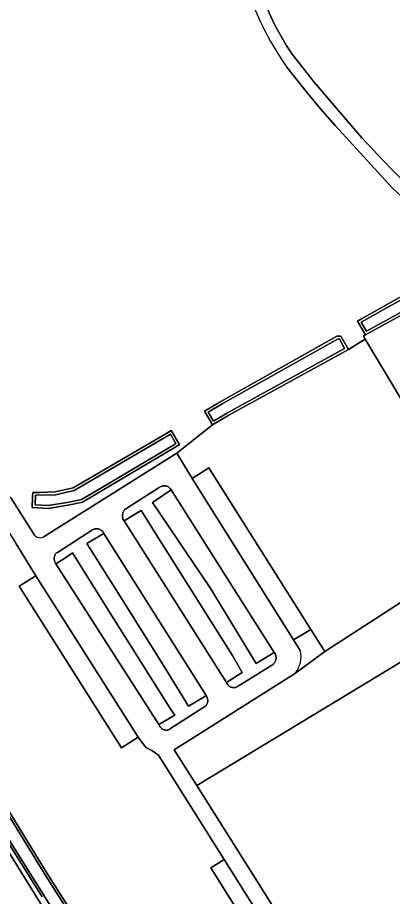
# Model space of a CAD drawing. Extents: x 158132 to 159664, y 385256 to 387218.
# Drawn here: x 158734.3 to 158829.4, y 386749.8 to 386973.2 of the extents above; entities that cross this region are included whole.
import ezdxf

# ---------------------------------------------------------------- set-up
doc = ezdxf.new("R2010")
doc.units = 0
for name, color, linetype in [('IMGEO_Gemengd_bos', 7, 'Continuous'), ('IMGEO_Groenvoorziening', 7, 'Continuous'), ('IMGEO_Loofbos', 7, 'Continuous'), ('IMGEO_Oever', 7, 'Continuous'), ('IMGEO_Parkeervlak_open', 7, 'Continuous'), ('IMGEO_Rijbaan_lokaal_gesloten', 7, 'Continuous'), ('IMGEO_Voetpad_open', 7, 'Continuous'), ('IMGEO_Waterloop', 7, 'Continuous')]:
    doc.layers.add(name, color=color, linetype=linetype)

msp = doc.modelspace()

# ---------------------------------------------------------------- linework, layer by layer
at = {"layer": 'IMGEO_Gemengd_bos'}
for points in [[(158763.25, 387026.31), (158765.26, 387024.73), (158771.02, 387019.02), (158772.69, 387017.04), (158778.74, 387008.52), (158784.31, 387000), (158790.4, 386990.67), (158792.24, 386987.35), (158795.56, 386980.58), (158798.09, 386974.39), (158799.47, 386971.45), (158802.41, 386966.19), (158803.99, 386963.91), (158809.58, 386956.78), (158821.69, 386942.69), (158827.07, 386936.92)], [(158930.26, 386865.42), (158925.99, 386869.59), (158911.22, 386883.16), (158906.82, 386886.96), (158900.17, 386891.87), (158894.2, 386895.53), (158891.64, 386896.76), (158858.32, 386912.48), (158853.56, 386909.63), (158822.62, 386892.56), (158822.06, 386892.22), (158822.53, 386891.44), (158853.93, 386839), (158812.25, 386812.1), (158804.8, 386806.61), (158774.03, 386787.05), (158779.74, 386777.99), (158861.47, 386827.47), (158898.45, 386769.08), (158898.66, 386768.76), (158901.14, 386769.86), (158913.25, 386777.55), (158920.51, 386782.03), (158931.97, 386789.1)], [(158770.04, 386785.73), (158768.37, 386786.88), (158766.78, 386787.69), (158764.91, 386790.32), (158760.61, 386787.6), (158734.65, 386828.65), (158738.91, 386831.3), (158733.85, 386839.44)], [(158740.46, 386749.68), (158730.02, 386766.46), (158728.05, 386769.86), (158728, 386770.74), (158710.65, 386798.45), (158706.84, 386804.44), (158702.83, 386811.01), (158701.48, 386810.25), (158723.32, 386775.09), (158738.91, 386750), (158774.33, 386692.97)], [(158804.53, 386709.63), (158814.08, 386715.63), (158796.45, 386743.69), (158792.95, 386741.63), (158783.28, 386757.12), (158786.68, 386759.23), (158770.04, 386785.73)], [(158727.2, 386779.3), (158741.74, 386755.65), (158745.14, 386750.32), (158749.38, 386743.68)]]:
    msp.add_lwpolyline(points, dxfattribs=at)
msp.add_arc((158891.61, 386995.24), 86.98, 222.103, 228.4054, dxfattribs=at)
at = {"layer": 'IMGEO_Groenvoorziening'}
for points in [[(158822.53, 386891.44), (158818.24, 386888.87), (158787.9, 386872.13), (158783.74, 386869.66), (158774.65, 386862.53), (158778.57, 386856.04), (158782.84, 386858.77), (158808.72, 386817.7), (158812.25, 386812.1), (158853.93, 386839)], [(158773.22, 386853.17), (158772.99, 386853.54), (158772.85, 386853.71), (158772.69, 386853.82), (158772.53, 386853.92), (158772.36, 386854), (158772.18, 386854.07), (158771.99, 386854.13), (158771.8, 386854.16), (158771.61, 386854.18), (158771.42, 386854.19), (158771.23, 386854.17), (158771.04, 386854.14), (158770.85, 386854.1), (158770.67, 386854.03), (158770.49, 386853.95), (158770.33, 386853.86), (158770.17, 386853.75), (158762.03, 386848.54), (158761.66, 386848.29), (158761.51, 386848.16), (158761.38, 386848.02), (158761.26, 386847.86), (158761.16, 386847.7), (158761.07, 386847.53), (158760.99, 386847.35), (158760.94, 386847.16), (158760.89, 386846.97), (158760.87, 386846.78), (158760.86, 386846.58), (158760.87, 386846.39), (158760.89, 386846.2), (158760.94, 386846.01), (158760.99, 386845.82), (158761.32, 386845.29), (158765.6, 386847.95), (158766.04, 386847.26), (158770, 386840.91), (158788.79, 386811.08), (158791.29, 386806.74), (158787.26, 386804.23), (158787.54, 386803.78), (158787.63, 386803.64), (158787.73, 386803.52), (158787.84, 386803.4), (158787.97, 386803.29), (158788.1, 386803.19), (158788.24, 386803.11), (158788.39, 386803.04), (158788.54, 386802.98), (158788.7, 386802.93), (158788.86, 386802.9), (158789.02, 386802.89), (158789.19, 386802.88), (158789.35, 386802.9), (158789.51, 386802.92), (158789.67, 386802.96), (158789.83, 386803.01), (158789.98, 386803.08), (158790.12, 386803.16), (158790.25, 386803.25), (158799.19, 386808.89), (158799.34, 386808.99), (158799.46, 386809.16), (158799.58, 386809.33), (158799.67, 386809.52), (158799.75, 386809.71), (158799.81, 386809.91), (158799.85, 386810.11), (158799.87, 386810.31), (158799.88, 386810.52), (158799.87, 386810.73), (158799.84, 386810.93), (158799.79, 386811.13), (158799.72, 386811.33), (158799.41, 386811.84), (158794.87, 386809.01), (158783.11, 386828.23), (158768.53, 386849.96)], [(158752.68, 386840.02), (158756.14, 386842.1), (158755.86, 386842.57), (158755.56, 386842.83), (158755.43, 386842.93), (158755.28, 386843.03), (158755.12, 386843.1), (158754.96, 386843.17), (158754.8, 386843.22), (158754.63, 386843.26), (158754.46, 386843.28), (158754.28, 386843.28), (158754.11, 386843.28), (158753.94, 386843.25), (158753.77, 386843.21), (158753.6, 386843.16), (158753.44, 386843.09), (158753.29, 386843.01), (158744.37, 386837.27), (158744.15, 386837.12), (158743.92, 386836.94), (158743.82, 386836.77), (158743.74, 386836.6), (158743.67, 386836.41), (158743.61, 386836.23), (158743.57, 386836.04), (158743.55, 386835.84), (158743.55, 386835.65), (158743.56, 386835.46), (158743.59, 386835.26), (158743.63, 386835.07), (158743.69, 386834.89), (158743.77, 386834.71), (158743.86, 386834.54), (158743.97, 386834.38), (158745.71, 386835.5), (158748.23, 386837.13), (158757.37, 386822.46), (158773.16, 386797.36), (158774.14, 386795.93), (158770.1, 386793.54), (158770.57, 386792.8), (158770.67, 386792.68), (158770.78, 386792.57), (158770.9, 386792.46), (158771.04, 386792.37), (158771.17, 386792.29), (158771.32, 386792.23), (158771.47, 386792.17), (158771.62, 386792.13), (158771.78, 386792.11), (158771.94, 386792.09), (158772.1, 386792.1), (158772.26, 386792.11), (158772.42, 386792.14), (158772.57, 386792.18), (158772.72, 386792.24), (158772.86, 386792.31), (158781.55, 386797.93), (158782, 386798.18), (158782.12, 386798.33), (158782.23, 386798.49), (158782.32, 386798.66), (158782.39, 386798.84), (158782.46, 386799.02), (158782.5, 386799.21), (158782.52, 386799.4), (158782.54, 386799.59), (158782.53, 386799.78), (158782.5, 386799.97), (158782.46, 386800.16), (158782.4, 386800.34), (158782.33, 386800.52), (158782.13, 386800.87), (158781.77, 386800.67), (158777.68, 386798.17), (158771.06, 386808.92), (158761.82, 386823.69), (158751.86, 386839.52)]]:
    msp.add_lwpolyline(points, close=True, dxfattribs=at)
for points in [[(158808.72, 386817.7), (158804.35, 386815.06), (158806.02, 386812.3)], [(158804.8, 386806.61), (158812.25, 386812.1), (158808.72, 386817.7)]]:
    msp.add_lwpolyline(points, dxfattribs=at)
msp.add_arc((158799.65, 386810.69), 6.57, 321.5747, 14.1808, dxfattribs=at)
at = {"layer": 'IMGEO_Loofbos'}
for points in [[(158832.75, 386926.79), (158829.49, 386929.88), (158814.92, 386945.78), (158811.17, 386950.03), (158807.55, 386954.4), (158802.61, 386960.65)], [(158740.96, 386841.3), (158774.65, 386862.53), (158783.74, 386869.66), (158781.67, 386873.15), (158785.86, 386875.61), (158815.32, 386892.2), (158816.37, 386892.25), (158818.24, 386888.87), (158822.53, 386891.44), (158822.06, 386892.22), (158822.62, 386892.56), (158820.56, 386896.02), (158821.6, 386896.6), (158850.52, 386912.89), (158850.64, 386912.96)], [(158698.82, 386873.97), (158697.86, 386871.62), (158695.67, 386866.89), (158693.09, 386862), (158698.51, 386861.98), (158726.01, 386855.47), (158730.03, 386853.86), (158732.59, 386851.08), (158734.05, 386848.76), (158738.52, 386841.65)]]:
    msp.add_lwpolyline(points, dxfattribs=at)
for points in [[(158742.05, 386848.44), (158737.95, 386848.7), (158738.06, 386851.33), (158738.11, 386852.48), (158739.92, 386852.53), (158743.81, 386852.63), (158748.34, 386853.66), (158771.88, 386867.43), (158773.28, 386868.25), (158775.39, 386864.7), (158773.99, 386863.87), (158753.86, 386851.91), (158750.7, 386850.04), (158747.49, 386849.36)], [(158858.01, 386761.37), (158857.29, 386760.92), (158849.54, 386773.22), (158844.27, 386781.59), (158868.97, 386797.12), (158879.37, 386780.65), (158882, 386776.49), (158877.66, 386773.76), (158878.28, 386772.78), (158876.69, 386755.48), (158881.12, 386758.25), (158898.45, 386769.08), (158861.47, 386827.47), (158779.74, 386777.99), (158817.59, 386717.84), (158825.55, 386722.84), (158825.32, 386723.2), (158854.25, 386741.43), (158866.2, 386748.91)]]:
    msp.add_lwpolyline(points, close=True, dxfattribs=at)
for centre, radius, start, end in [((158850.8, 386998.18), 60.73, 200.2371, 208.273), ((158854.22, 386997.79), 63.59, 206.5121, 215.7475), ((158739.94, 386842.91), 1.9, 221.654, 302.2572)]:
    msp.add_arc(centre, radius, start, end, dxfattribs=at)
at = {"layer": 'IMGEO_Oever'}
for points in [[(158853.56, 386909.63), (158851.69, 386913.01), (158850.64, 386912.96), (158850.52, 386912.89), (158821.6, 386896.6), (158820.56, 386896.02), (158822.62, 386892.56)], [(158850.84, 386912.27), (158851.29, 386912.29), (158852.61, 386909.9), (158822.88, 386893.5), (158821.53, 386895.76)], [(158818.24, 386888.87), (158816.37, 386892.25), (158815.32, 386892.2), (158785.86, 386875.61), (158781.67, 386873.15), (158783.74, 386869.66), (158787.9, 386872.13)], [(158783.99, 386870.62), (158782.63, 386872.9), (158786.21, 386875), (158815.52, 386891.51), (158815.97, 386891.53), (158817.29, 386889.14), (158787.56, 386872.74)], [(158742.05, 386848.44), (158747.49, 386849.36), (158750.7, 386850.04), (158753.86, 386851.91), (158773.99, 386863.87), (158775.39, 386864.7), (158773.28, 386868.25), (158771.88, 386867.43), (158748.34, 386853.66), (158743.81, 386852.63), (158739.92, 386852.53), (158738.11, 386852.48), (158738.06, 386851.33), (158737.95, 386848.7)], [(158742.01, 386849.15), (158738.68, 386849.36), (158738.78, 386851.79), (158743.89, 386851.93), (158748.6, 386853), (158772.23, 386866.82), (158773.04, 386867.29), (158774.43, 386864.94), (158773.63, 386864.47), (158753.5, 386852.52), (158750.44, 386850.7), (158747.36, 386850.04)]]:
    msp.add_lwpolyline(points, close=True, dxfattribs=at)
for points in [[(158743.36, 386746.16), (158740.97, 386750), (158730.53, 386766.77), (158728.64, 386770.03), (158728.59, 386770.93), (158711.16, 386798.77), (158707.35, 386804.76), (158703.36, 386811.3), (158702.83, 386811.01), (158706.84, 386804.44), (158710.65, 386798.45), (158728, 386770.74), (158728.05, 386769.86), (158730.02, 386766.46), (158740.46, 386749.68)], [(158749.38, 386743.68), (158745.14, 386750.32), (158741.74, 386755.65), (158727.2, 386779.3), (158717.85, 386793.91), (158710.42, 386806.62), (158706.47, 386813.06), (158705.94, 386812.76), (158709.91, 386806.31), (158717.34, 386793.59), (158726.69, 386778.98), (158741.23, 386755.33), (158744.63, 386750), (158748.87, 386743.37)]]:
    msp.add_lwpolyline(points, dxfattribs=at)
at = {"layer": 'IMGEO_Parkeervlak_open'}
for points in [[(158738.52, 386841.65), (158734.05, 386848.76), (158732.59, 386851.08), (158730.03, 386853.86), (158726.01, 386855.47), (158698.51, 386861.98), (158693.09, 386862)], [(158778.57, 386856.04), (158774.65, 386862.53), (158740.96, 386841.3)], [(158697.59, 386856.85), (158725.62, 386850), (158727.03, 386849.3), (158727.73, 386848.7), (158728.18, 386848.28), (158729.76, 386846.02), (158730.08, 386845.51), (158732.86, 386841.04), (158733.85, 386839.44), (158738.91, 386831.3), (158764.91, 386790.32), (158766.78, 386787.69), (158768.37, 386786.88), (158770.04, 386785.73), (158786.68, 386759.23), (158796.45, 386743.69), (158814.08, 386715.63), (158817.59, 386717.84), (158779.74, 386777.99), (158774.03, 386787.05), (158804.8, 386806.61)], [(158806.02, 386812.3), (158804.35, 386815.06), (158778.57, 386856.04)]]:
    msp.add_lwpolyline(points, dxfattribs=at)
for points in [[(158782.84, 386858.77), (158778.57, 386856.04), (158804.35, 386815.06), (158808.72, 386817.7)], [(158761.32, 386845.29), (158760.99, 386845.82), (158760.94, 386846.01), (158760.89, 386846.2), (158760.87, 386846.39), (158760.86, 386846.58), (158760.87, 386846.78), (158760.89, 386846.97), (158760.94, 386847.16), (158760.99, 386847.35), (158761.07, 386847.53), (158761.16, 386847.7), (158761.26, 386847.86), (158761.38, 386848.02), (158761.51, 386848.16), (158761.66, 386848.29), (158762.03, 386848.54), (158770.17, 386853.75), (158770.33, 386853.86), (158770.49, 386853.95), (158770.67, 386854.03), (158770.85, 386854.1), (158771.04, 386854.14), (158771.23, 386854.17), (158771.42, 386854.19), (158771.61, 386854.18), (158771.8, 386854.16), (158771.99, 386854.13), (158772.18, 386854.07), (158772.36, 386854), (158772.53, 386853.92), (158772.69, 386853.82), (158772.85, 386853.71), (158772.99, 386853.54), (158773.22, 386853.17), (158799.41, 386811.84), (158799.72, 386811.33), (158799.79, 386811.13), (158799.84, 386810.93), (158799.87, 386810.73), (158799.88, 386810.52), (158799.87, 386810.31), (158799.85, 386810.11), (158799.81, 386809.91), (158799.75, 386809.71), (158799.67, 386809.52), (158799.58, 386809.33), (158799.46, 386809.16), (158799.34, 386808.99), (158799.19, 386808.89), (158790.25, 386803.25), (158790.12, 386803.16), (158789.98, 386803.08), (158789.83, 386803.01), (158789.67, 386802.96), (158789.51, 386802.92), (158789.35, 386802.9), (158789.19, 386802.88), (158789.02, 386802.89), (158788.86, 386802.9), (158788.7, 386802.93), (158788.54, 386802.98), (158788.39, 386803.04), (158788.24, 386803.11), (158788.1, 386803.19), (158787.97, 386803.29), (158787.84, 386803.4), (158787.73, 386803.52), (158787.63, 386803.64), (158787.54, 386803.78), (158787.26, 386804.23)], [(158773.22, 386853.17), (158768.53, 386849.96), (158783.11, 386828.23), (158794.87, 386809.01), (158799.41, 386811.84)], [(158766.04, 386847.26), (158765.6, 386847.95), (158761.32, 386845.29), (158787.26, 386804.23), (158791.29, 386806.74), (158788.79, 386811.08), (158770, 386840.91)], [(158753.29, 386843.01), (158753.44, 386843.09), (158753.6, 386843.16), (158753.77, 386843.21), (158753.94, 386843.25), (158754.11, 386843.28), (158754.28, 386843.28), (158754.46, 386843.28), (158754.63, 386843.26), (158754.8, 386843.22), (158754.96, 386843.17), (158755.12, 386843.1), (158755.28, 386843.03), (158755.43, 386842.93), (158755.56, 386842.83), (158755.86, 386842.57), (158756.14, 386842.1), (158782.13, 386800.87), (158782.33, 386800.52), (158782.4, 386800.34), (158782.46, 386800.16), (158782.5, 386799.97), (158782.53, 386799.78), (158782.54, 386799.59), (158782.52, 386799.4), (158782.5, 386799.21), (158782.46, 386799.02), (158782.39, 386798.84), (158782.32, 386798.66), (158782.23, 386798.49), (158782.12, 386798.33), (158782, 386798.18), (158781.55, 386797.93), (158772.86, 386792.31), (158772.72, 386792.24), (158772.57, 386792.18), (158772.42, 386792.14), (158772.26, 386792.11), (158772.1, 386792.1), (158771.94, 386792.09), (158771.78, 386792.11), (158771.62, 386792.13), (158771.47, 386792.17), (158771.32, 386792.23), (158771.17, 386792.29), (158771.04, 386792.37), (158770.9, 386792.46), (158770.78, 386792.57), (158770.67, 386792.68), (158770.57, 386792.8), (158770.1, 386793.54), (158743.97, 386834.38), (158743.86, 386834.54), (158743.77, 386834.71), (158743.69, 386834.89), (158743.63, 386835.07), (158743.59, 386835.26), (158743.56, 386835.46), (158743.55, 386835.65), (158743.55, 386835.84), (158743.57, 386836.04), (158743.61, 386836.23), (158743.67, 386836.41), (158743.74, 386836.6), (158743.82, 386836.77), (158743.92, 386836.94), (158744.15, 386837.12), (158744.37, 386837.27)], [(158756.14, 386842.1), (158752.68, 386840.02), (158751.86, 386839.52), (158761.82, 386823.69), (158771.06, 386808.92), (158777.68, 386798.17), (158781.77, 386800.67), (158782.13, 386800.87)], [(158743.97, 386834.38), (158770.1, 386793.54), (158774.14, 386795.93), (158773.16, 386797.36), (158757.37, 386822.46), (158748.23, 386837.13), (158745.71, 386835.5)], [(158738.91, 386831.3), (158734.65, 386828.65), (158760.61, 386787.6), (158764.91, 386790.32)]]:
    msp.add_lwpolyline(points, close=True, dxfattribs=at)
for centre, radius, start, end in [((158739.94, 386842.91), 1.9, 221.654, 302.2572), ((158799.65, 386810.69), 6.57, 321.5747, 14.1808)]:
    msp.add_arc(centre, radius, start, end, dxfattribs=at)
at = {"layer": 'IMGEO_Rijbaan_lokaal_gesloten'}
msp.add_lwpolyline([(158774.33, 386692.97), (158738.91, 386750), (158723.32, 386775.09), (158701.48, 386810.25), (158700.54, 386811.76), (158681.86, 386841.84)], dxfattribs=at)
at = {"layer": 'IMGEO_Voetpad_open'}
for points in [[(158827.07, 386936.92), (158821.69, 386942.69), (158809.58, 386956.78), (158803.99, 386963.91), (158802.41, 386966.19), (158799.47, 386971.45), (158798.09, 386974.39), (158795.56, 386980.58), (158792.24, 386987.35), (158790.4, 386990.67), (158784.31, 387000), (158778.74, 387008.52), (158772.69, 387017.04), (158771.02, 387019.02), (158765.26, 387024.73), (158763.25, 387026.31)], [(158802.61, 386960.65), (158807.55, 386954.4), (158811.17, 386950.03), (158814.92, 386945.78), (158829.49, 386929.88), (158832.75, 386926.79)]]:
    msp.add_lwpolyline(points, dxfattribs=at)
msp.add_lwpolyline([(158786.68, 386759.23), (158783.28, 386757.12), (158792.95, 386741.63), (158796.45, 386743.69)], close=True, dxfattribs=at)
for centre, radius, start, end in [((158850.8, 386998.18), 60.73, 200.2371, 208.273), ((158854.22, 386997.79), 63.59, 206.5121, 215.7475), ((158891.61, 386995.24), 86.98, 222.103, 228.4054)]:
    msp.add_arc(centre, radius, start, end, dxfattribs=at)
at = {"layer": 'IMGEO_Waterloop'}
for points in [[(158850.84, 386912.27), (158821.53, 386895.76), (158822.88, 386893.5), (158852.61, 386909.9), (158851.29, 386912.29)], [(158783.99, 386870.62), (158787.56, 386872.74), (158817.29, 386889.14), (158815.97, 386891.53), (158815.52, 386891.51), (158786.21, 386875), (158782.63, 386872.9)], [(158742.01, 386849.15), (158747.36, 386850.04), (158750.44, 386850.7), (158753.5, 386852.52), (158773.63, 386864.47), (158774.43, 386864.94), (158773.04, 386867.29), (158772.23, 386866.82), (158748.6, 386853), (158743.89, 386851.93), (158738.78, 386851.79), (158738.68, 386849.36)]]:
    msp.add_lwpolyline(points, close=True, dxfattribs=at)
for points in [[(158748.87, 386743.37), (158744.63, 386750), (158741.23, 386755.33), (158726.69, 386778.98)], [(158730.53, 386766.77), (158740.97, 386750), (158743.36, 386746.16)]]:
    msp.add_lwpolyline(points, dxfattribs=at)

doc.saveas('drawing.dxf')
